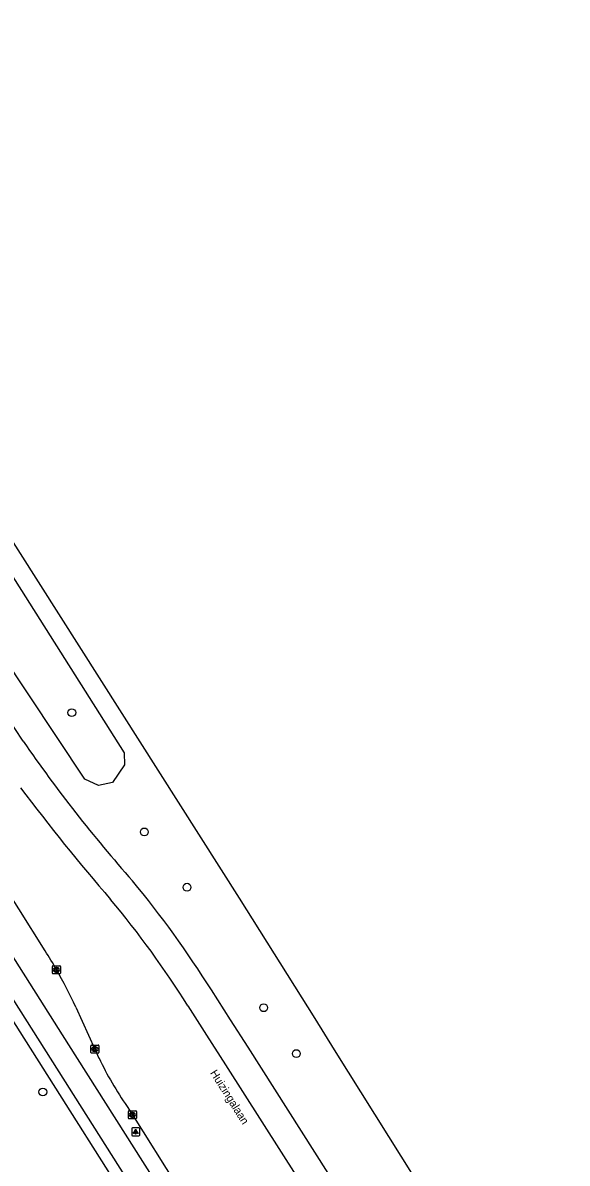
# Model space of a CAD drawing. Extents: x 158838 to 160074, y 386376 to 387776.
# Drawn here: x 159995.6 to 160063.7, y 387372.3 to 387514.8 of the extents above; entities that cross this region are included whole.
import ezdxf

# ---------------------------------------------------------------- set-up
doc = ezdxf.new("R2010")
doc.units = 0
for name, color, linetype in [('IMGEO_Berm_groen', 7, 'Continuous'), ('IMGEO_Boom', 7, 'Continuous'), ('IMGEO_Fietspad_gesloten', 7, 'Continuous'), ('IMGEO_Kolk', 7, 'Continuous'), ('IMGEO_Lichtpunt', 7, 'Continuous'), ('IMGEO_Openbare_ruimte_label', 7, 'Continuous'), ('IMGEO_OVBaan_gesloten', 7, 'Continuous'), ('IMGEO_Rijbaan_regionaal_gesloten', 7, 'Continuous'), ('IMGEO_Voetpad_open', 7, 'Continuous')]:
    doc.layers.add(name, color=color, linetype=linetype)

msp = doc.modelspace()

# ---------------------------------------------------------------- linework, layer by layer
at = {"layer": 'IMGEO_Berm_groen'}
msp.add_lwpolyline([(159925.98, 387553.55), (160008.29, 387423.59), (160008.33, 387422.08), (160006.82, 387419.87), (160005.07, 387419.51), (160003.38, 387420.27), (159982.34, 387451.91), (159921.99, 387546.78), (159920.35, 387549.51), (159919.86, 387552.69), (159921.94, 387554.65), (159924.07, 387555.02), (159925.98, 387553.55)], dxfattribs=at)
at = {"layer": 'IMGEO_Boom'}
for centre in [(160001.73, 387428.6), (160010.79, 387413.7), (160016.13, 387406.79), (160025.71, 387391.74), (160029.79, 387386.01), (159998.11, 387381.22)]:
    msp.add_circle(centre, 0.489, dxfattribs=at)
at = {"layer": 'IMGEO_Fietspad_gesloten'}
for points in [[(160034.82, 387329.04), (159961.2, 387445.14), (159918.85, 387511.9), (159898.27, 387544.32)], [(160037.55, 387329.81), (160037.44, 387330.22), (160036.47, 387331.77), (160001.35, 387387.12), (159978.23, 387423.56), (159970.76, 387435.33), (159970.15, 387436.28)]]:
    msp.add_lwpolyline(points, dxfattribs=at)
at = {"layer": 'IMGEO_Kolk'}
for p, q in [((159999.31, 387396.05), (159999.31, 387396.9)), ((159999.38, 387396.97), (160000.23, 387396.97)), ((160000.31, 387396.9), (160000.31, 387396.05)), ((160000.23, 387395.97), (159999.38, 387395.97)), ((159999.79, 387396.75), (159999.82, 387396.75)), ((159999.82, 387396.19), (159999.79, 387396.19)), ((160004.12, 387386.15), (160004.12, 387387)), ((160004.19, 387387.07), (160005.04, 387387.07)), ((160005.12, 387387), (160005.12, 387386.15)), ((160005.04, 387386.07), (160004.19, 387386.07)), ((160004.6, 387386.85), (160004.63, 387386.85)), ((160004.63, 387386.29), (160004.6, 387386.29)), ((160008.8, 387377.94), (160008.8, 387378.79)), ((160008.88, 387378.86), (160009.73, 387378.86)), ((160009.29, 387378.64), (160009.32, 387378.64)), ((160009.8, 387378.79), (160009.8, 387377.94)), ((160009.73, 387377.86), (160008.88, 387377.86)), ((160009.31, 387378.08), (160009.29, 387378.08))]:
    msp.add_line(p, q, dxfattribs=at)
for points in [[(159999.31, 387396.05), (159999.31, 387396.9)], [(159999.38, 387396.97), (160000.23, 387396.97)], [(160000.31, 387396.9), (160000.31, 387396.05)], [(160000.23, 387395.97), (159999.38, 387395.97)], [(159999.63, 387396.67), (159999.75, 387396.67), (159999.75, 387396.52), (159999.88, 387396.67), (160000.04, 387396.67), (159999.9, 387396.52), (160000.05, 387396.27), (159999.9, 387396.27), (159999.81, 387396.44), (159999.75, 387396.37), (159999.75, 387396.27), (159999.63, 387396.27), (159999.63, 387396.67)], [(160004.12, 387386.15), (160004.12, 387387)], [(160004.19, 387387.07), (160005.04, 387387.07)], [(160005.12, 387387), (160005.12, 387386.15)], [(160005.04, 387386.07), (160004.19, 387386.07)], [(160004.44, 387386.77), (160004.56, 387386.77), (160004.56, 387386.62), (160004.69, 387386.77), (160004.85, 387386.77), (160004.71, 387386.62), (160004.86, 387386.37), (160004.71, 387386.37), (160004.62, 387386.54), (160004.56, 387386.47), (160004.56, 387386.37), (160004.44, 387386.37), (160004.44, 387386.77)], [(160008.8, 387377.94), (160008.8, 387378.79)], [(160008.88, 387378.86), (160009.73, 387378.86)], [(160009.12, 387378.56), (160009.25, 387378.56), (160009.25, 387378.41), (160009.38, 387378.56), (160009.54, 387378.56), (160009.4, 387378.41), (160009.55, 387378.16), (160009.4, 387378.16), (160009.31, 387378.33), (160009.25, 387378.26), (160009.25, 387378.16), (160009.12, 387378.16), (160009.12, 387378.56)], [(160009.8, 387378.79), (160009.8, 387377.94)], [(160009.73, 387377.86), (160008.88, 387377.86)]]:
    msp.add_lwpolyline(points, dxfattribs=at)
for centre, start, end in [((159999.38, 387396.9), 91.552, 178.448), ((159999.38, 387396.9), 91.552, 178.448), ((160000.23, 387396.9), 1.552, 88.448), ((160000.23, 387396.9), 1.552, 88.448), ((159999.38, 387396.05), 181.552, 268.448), ((159999.38, 387396.05), 181.552, 268.448), ((160000.23, 387396.05), 271.552, 358.448), ((160000.23, 387396.05), 271.552, 358.448), ((160004.19, 387387), 91.552, 178.448), ((160004.19, 387387), 91.552, 178.448), ((160005.04, 387387), 1.552, 88.448), ((160005.04, 387387), 1.552, 88.448), ((160004.19, 387386.15), 181.552, 268.448), ((160004.19, 387386.15), 181.552, 268.448), ((160005.04, 387386.15), 271.552, 358.448), ((160005.04, 387386.15), 271.552, 358.448), ((160008.88, 387378.79), 91.552, 178.448), ((160008.88, 387378.79), 91.552, 178.448), ((160009.73, 387378.79), 1.552, 88.448), ((160009.73, 387378.79), 1.552, 88.448), ((160008.88, 387377.94), 181.552, 268.448), ((160008.88, 387377.94), 181.552, 268.448), ((160009.73, 387377.94), 271.552, 358.448), ((160009.73, 387377.94), 271.552, 358.448)]:
    msp.add_arc(centre, 0.0765, start, end, dxfattribs=at)
for centre, major_axis, ratio, start_param, end_param in [((159999.79, 387396.47), (-0.387, 0.002), 0.722429, 4.712389, 7.853982), ((159999.82, 387396.47), (-0.39, 0.002), 0.717154, 1.570796, 4.712389), ((160004.6, 387386.57), (-0.387, 0.002), 0.722429, 4.712389, 7.853982), ((160004.63, 387386.57), (-0.39, 0.002), 0.717154, 1.570796, 4.712389), ((160009.29, 387378.36), (-0.387, 0.002), 0.722429, 4.712389, 7.853982), ((160009.31, 387378.36), (-0.39, 0.002), 0.717154, 1.570796, 4.712389)]:
    msp.add_ellipse(centre, major_axis=major_axis, ratio=ratio, start_param=start_param, end_param=end_param, dxfattribs=at)
at = {"layer": 'IMGEO_Lichtpunt'}
for p, q in [((160009.22, 387376.65), (160009.22, 387375.84)), ((160009.22, 387376.65), (160009.22, 387375.84)), ((160010.12, 387376.74), (160009.32, 387376.74)), ((160010.12, 387376.74), (160009.32, 387376.74)), ((160009.32, 387375.74), (160010.12, 387375.74)), ((160009.32, 387375.74), (160010.12, 387375.74)), ((160010.22, 387375.84), (160010.22, 387376.65)), ((160010.22, 387375.84), (160010.22, 387376.65))]:
    msp.add_line(p, q, dxfattribs=at)
for points in [[(160009.6, 387376.31), (160009.63, 387376.28), (160009.45, 387376.02), (160009.41, 387376.05), (160009.6, 387376.31)], [(160009.7, 387376.26), (160009.74, 387376.26), (160009.74, 387375.94), (160009.7, 387375.94), (160009.7, 387376.26)], [(160009.81, 387376.28), (160009.85, 387376.31), (160010.03, 387376.05), (160009.99, 387376.02), (160009.81, 387376.28)]]:
    msp.add_lwpolyline(points, dxfattribs=at)
msp.add_circle((160009.72, 387376.44), 0.0994, dxfattribs=at)
for centre, start, end in [((160009.32, 387376.65), 90, 180), ((160009.32, 387376.65), 90, 180), ((160009.32, 387375.84), 180, 270), ((160009.32, 387375.84), 180, 270), ((160010.12, 387376.65), 0, 90), ((160010.12, 387376.65), 0, 90), ((160010.12, 387375.84), 270, 0), ((160010.12, 387375.84), 270, 360)]:
    msp.add_arc(centre, 0.0946, start, end, dxfattribs=at)
at = {"layer": 'IMGEO_OVBaan_gesloten'}
for points in [[(159925.2, 387558.84), (159982.84, 387468), (160022.64, 387405.42), (160032.11, 387390.41), (160034.54, 387386.48), (160063.04, 387341.07), (160063.65, 387340.1)], [(159995.65, 387425.02), (159993.59, 387428.22), (159961.38, 387479.01), (159914.83, 387552.1)], [(160056.29, 387335.6), (160055.73, 387336.51), (160023.77, 387386.81), (160021.58, 387390.23), (160019.18, 387393.96)], [(160016.23, 387391.97), (160018.57, 387388.33), (160020.96, 387384.61), (160052.43, 387335.24), (160052.52, 387335.28), (160053.58, 387333.49)]]:
    msp.add_lwpolyline(points, dxfattribs=at)
for centre, radius, start, end in [((160147.79, 387530.21), 184.96, 214.6618, 221.5266), ((160207.06, 387578.63), 265.04, 216.9762, 220.8508), ((159907.65, 387323.64), 131.85, 32.2331, 39.5471), ((159915.84, 387329.26), 118.37, 31.9885, 39.9494)]:
    msp.add_arc(centre, radius, start, end, dxfattribs=at)
at = {"layer": 'IMGEO_Rijbaan_regionaal_gesloten'}
for points in [[(159976.93, 387432.56), (159978.83, 387429.63), (159986.57, 387417.47), (159995.06, 387404.1), (159998.38, 387398.85)], [(160002.23, 387391.83), (160004.62, 387386.57), (160005.13, 387385.46)], [(160008.65, 387379.4), (160009.3, 387378.36), (160014.85, 387369.55), (160020.43, 387360.73), (160025.52, 387352.77), (160030.61, 387344.85), (160036.18, 387335.98), (160039.5, 387330.72), (160041.23, 387328.01), (160042.28, 387326.34)]]:
    msp.add_lwpolyline(points, dxfattribs=at)
for centre, radius, start, end in [((159974.89, 387383.14), 28.26, 28.1437, 33.7697), ((159951.95, 387368.54), 55.41, 24.8551, 30.2717), ((160042.87, 387403.34), 41.76, 205.359, 214.9772)]:
    msp.add_arc(centre, radius, start, end, dxfattribs=at)
at = {"layer": 'IMGEO_Voetpad_open'}
msp.add_lwpolyline([(159963.47, 387439.12), (159991.71, 387394.26), (159995.22, 387388.73), (160028.15, 387336.78)], dxfattribs=at)

# ---------------------------------------------------------------- texts
at = {"layer": 'IMGEO_Openbare_ruimte_label'}
msp.add_text('Huizingalaan', height=1, rotation=302.2119, dxfattribs=at).set_placement((160018.98, 387383.6))

doc.saveas('drawing.dxf')
